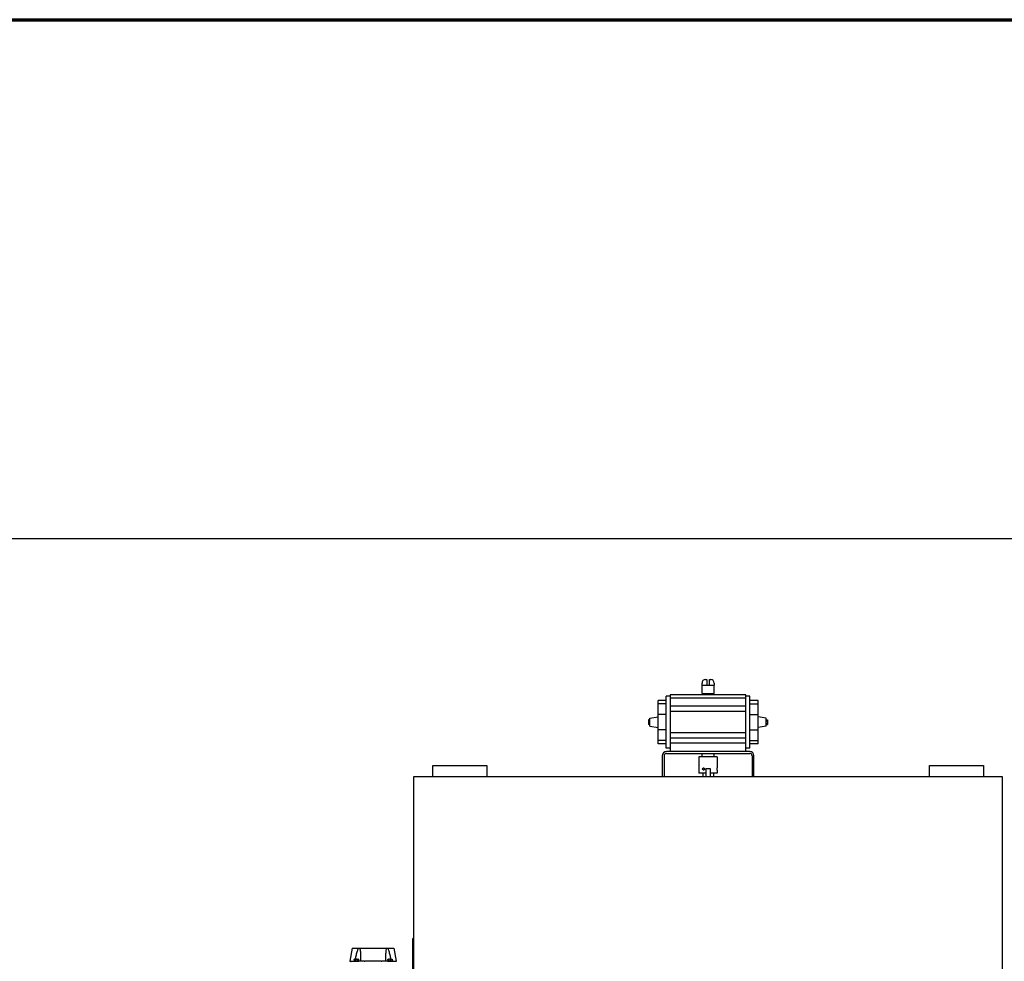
# Model space of a CAD drawing. Header units: inches. Extents: x 5 to 1128, y -85 to 748.
# Tile 336 of 656: x 354 to 445, y 661 to 748. Entities that reach past the tile are written whole.
import ezdxf

# ---------------------------------------------------------------- set-up
doc = ezdxf.new("R2010")
doc.units = ezdxf.units.IN
doc.header["$LTSCALE"] = 32
doc.header["$MEASUREMENT"] = 0
for name, color, linetype, lineweight in [('Border (ANSI)', 7, 'Continuous', 70), ('Dimension (ANSI)', 7, 'Continuous', 25), ('Visible (ANSI)', 7, 'Continuous', 30)]:
    doc.layers.add(name, color=color, linetype=linetype, lineweight=lineweight)
doc.styles.add('Note Text (ANSI)', font='tahoma.ttf')
doc.dimstyles.new('SB Fraction-16 (ANSI)', dxfattribs={"dimscale": 32, "dimtxt": 0.125, "dimasz": 0.098425, "dimexe": 0.125, "dimexo": 0.0625, "dimgap": 0.031496, "dimtad": 0, "dimtih": 1, "dimtoh": 1, "dimdec": 4, "dimrnd": 1e-08, "dimzin": 0, "dimdsep": 46, "dimlunit": 5, "dimtxsty": 'Note Text (ANSI)', "dimcen": 0.09, "dimdle": 0.393701, "dimclrd": 256, "dimclre": 256, "dimclrt": 256, "dimadec": 0, "dimazin": 3, "dimtfac": 0.96, "dimtofl": 0, "dimtmove": 0, "dimatfit": 3, "dimfxl": 1, "dimfrac": 2, "dimtolj": 1, "dimtzin": 12, "dimlwd": -1, "dimlwe": -1, "dimarcsym": 0})

# ---------------------------------------------------------------- blocks, each defined once
blk = doc.blocks.new('Borders SUPERIOR BORDER')
at = {"layer": 'Border (ANSI)'}
blk.add_line((0.75, 23.375), (35.25, 23.375), dxfattribs=at)
blk = doc.blocks.new('*D19')
at = {"layer": 'Defpoints', "color": 0, "transparency": 16777216}
for p in [(484.781, 699.94), (324.685, 555.94), (484.781, 555.94)]:
    blk.add_point(p, dxfattribs=at)
at = {"layer": 'Dimension (ANSI)', "transparency": 16777216}
for p, q in [((482.781, 699.94), (320.685, 699.94)), ((324.685, 696.79), (324.685, 635.454)), ((324.685, 559.089), (324.685, 629.425)), ((482.781, 555.94), (320.685, 555.94))]:
    blk.add_line(p, q, dxfattribs=at)
for points in [[(324.16, 696.79), (325.21, 696.79), (324.685, 699.94)], [(324.16, 559.089), (325.21, 559.089), (324.685, 555.94)]]:
    blk.add_solid(points, dxfattribs=at)
at = {"layer": 'Dimension (ANSI)', "transparency": 16777216, "insert": (320.552, 634.446), "char_height": 4, "attachment_point": 1, "style": 'Note Text (ANSI)'}
blk.add_mtext('\\A1;144', dxfattribs=at)

msp = doc.modelspace()

# ---------------------------------------------------------------- linework, layer by layer
at = {"layer": 'Visible (ANSI)'}
for p, q in [((417.21813, 686.8924), (417.34313, 686.8924)), ((417.34313, 686.8924), (417.34313, 686.3924)), ((417.59313, 686.3924), (417.59313, 686.8924)), ((417.59313, 686.8924), (417.71813, 686.8924)), ((416.90563, 686.3924), (416.90563, 686.5799)), ((416.91114, 686.3924), (416.90563, 686.3924)), ((416.90563, 685.6024), (416.90563, 686.3924)), ((416.91114, 686.3924), (418.02513, 686.3924)), ((418.03063, 686.3924), (418.02513, 686.3924)), ((418.03063, 686.5799), (418.03063, 686.3924)), ((418.03063, 685.6024), (418.03063, 686.3924)), ((412.83813, 684.66451), (412.83813, 684.9574)), ((413.58813, 684.9574), (412.83813, 684.9574)), ((413.58813, 680.56074), (413.58813, 685.35406)), ((413.96313, 685.35406), (413.58813, 685.35406)), ((413.96313, 685.4774), (413.96313, 685.19329)), ((420.97313, 685.4774), (413.96313, 685.4774)), ((413.96313, 685.19329), (413.96313, 684.89634)), ((420.97313, 685.19329), (413.96313, 685.19329)), ((413.96313, 684.89634), (413.96313, 684.43862)), ((416.90563, 685.6024), (418.03063, 685.6024)), ((416.96813, 685.4774), (416.96813, 685.6024)), ((417.96813, 685.4774), (417.96813, 685.6024)), ((420.97313, 685.19329), (420.97313, 685.4774)), ((421.34813, 685.35406), (420.97313, 685.35406)), ((420.97313, 684.89634), (420.97313, 685.19329)), ((420.97313, 684.43862), (420.97313, 684.89634)), ((421.34813, 680.56074), (421.34813, 685.35406)), ((422.09813, 684.9574), (421.34813, 684.9574)), ((422.09813, 684.66451), (422.09813, 684.9574)), ((412.83813, 683.66451), (412.83813, 684.66451)), ((413.58813, 684.66451), (412.83813, 684.66451)), ((413.96313, 684.43862), (413.96313, 683.9574)), ((420.97313, 684.43862), (413.96313, 684.43862)), ((413.96313, 683.9574), (413.96313, 681.9574)), ((420.97313, 683.9574), (413.96313, 683.9574)), ((420.97313, 683.9574), (420.97313, 684.43862)), ((420.97313, 681.9574), (420.97313, 683.9574)), ((421.34813, 684.66451), (422.09813, 684.66451)), ((422.09813, 683.66451), (422.09813, 684.66451)), ((412.08813, 683.17391), (411.96313, 683.17391)), ((411.96313, 683.17391), (411.96313, 683.06565)), ((412.08813, 683.06565), (411.96313, 683.06565)), ((411.96313, 683.06565), (411.96313, 682.84915)), ((412.08813, 683.32515), (412.83813, 683.4574)), ((412.08813, 682.58964), (412.08813, 683.32515)), ((413.58813, 683.66451), (412.83813, 683.66451)), ((412.83813, 682.25029), (412.83813, 683.66451)), ((421.34813, 683.66451), (422.09813, 683.66451)), ((422.09813, 682.25029), (422.09813, 683.66451)), ((422.84813, 683.32515), (422.09813, 683.4574)), ((422.84813, 682.58964), (422.84813, 683.32515)), ((422.84813, 683.17391), (422.97313, 683.17391)), ((422.84813, 683.06565), (422.97313, 683.06565)), ((422.97313, 683.17391), (422.97313, 683.06565)), ((422.97313, 683.06565), (422.97313, 682.84915)), ((412.08813, 682.84915), (411.96313, 682.84915)), ((411.96313, 682.84915), (411.96313, 682.74089)), ((412.08813, 682.74089), (411.96313, 682.74089)), ((412.08813, 682.58964), (412.83813, 682.4574)), ((413.58813, 682.25029), (412.83813, 682.25029)), ((412.83813, 681.25029), (412.83813, 682.25029)), ((421.34813, 682.25029), (422.09813, 682.25029)), ((422.84813, 682.58964), (422.09813, 682.4574)), ((422.09813, 681.25029), (422.09813, 682.25029)), ((422.84813, 682.84915), (422.97313, 682.84915)), ((422.84813, 682.74089), (422.97313, 682.74089)), ((422.97313, 682.84915), (422.97313, 682.74089)), ((413.58813, 681.25029), (412.83813, 681.25029)), ((412.83813, 680.9574), (412.83813, 681.25029)), ((413.96313, 681.9574), (413.96313, 681.47618)), ((420.97313, 681.9574), (413.96313, 681.9574)), ((413.96313, 681.47618), (413.96313, 681.01846)), ((420.97313, 681.47618), (413.96313, 681.47618)), ((420.97313, 681.47618), (420.97313, 681.9574)), ((420.97313, 681.01846), (420.97313, 681.47618)), ((421.34813, 681.25029), (422.09813, 681.25029)), ((422.09813, 680.9574), (422.09813, 681.25029)), ((413.58813, 680.9574), (412.83813, 680.9574)), ((413.96313, 680.56074), (413.58813, 680.56074)), ((413.96313, 681.01846), (413.96313, 681.01575)), ((413.96313, 681.01575), (413.96313, 680.2474)), ((420.97313, 681.01575), (413.96313, 681.01575)), ((420.97313, 681.01575), (420.97313, 681.01846)), ((420.97313, 680.2474), (420.97313, 681.01575)), ((421.34813, 680.56074), (420.97313, 680.56074)), ((422.09813, 680.9574), (421.34813, 680.9574)), ((413.21813, 679.84965), (413.21813, 677.93978)), ((413.39713, 679.84965), (413.39713, 677.93978)), ((421.32038, 680.2474), (413.61588, 680.2474)), ((413.61588, 680.0684), (421.32038, 680.0684)), ((418.31188, 679.7474), (416.62438, 679.7474)), ((416.62438, 679.7474), (416.62438, 678.2474)), ((416.91813, 679.7474), (416.91813, 680.0684)), ((418.01813, 679.7474), (418.01813, 680.0684)), ((418.31188, 679.7474), (418.31188, 678.7204)), ((421.53913, 679.84965), (421.53913, 677.93978)), ((421.71813, 677.93978), (421.71813, 679.84965)), ((391.96813, 677.93978), (391.96813, 678.95978)), ((391.96813, 678.95978), (396.96813, 678.95978)), ((396.96813, 678.95978), (396.96813, 677.93978)), ((417.28063, 677.93978), (417.28063, 678.65853)), ((417.28063, 678.65853), (417.65563, 678.65853)), ((417.65563, 678.65853), (417.65563, 677.93978)), ((418.31188, 678.5244), (418.31188, 678.2474)), ((437.96813, 677.93978), (437.96813, 678.95978)), ((437.96813, 678.95978), (442.96813, 678.95978)), ((442.96813, 678.95978), (442.96813, 677.93978)), ((390.21813, 677.93978), (444.71813, 677.93978)), ((390.21813, 648.56478), (390.21813, 677.93978)), ((417.28063, 678.2474), (416.62438, 678.2474)), ((416.96813, 678.2474), (416.96813, 677.93978)), ((418.31188, 678.2474), (417.65563, 678.2474)), ((417.96813, 678.2474), (417.96813, 677.93978)), ((444.71813, 677.93978), (444.71813, 648.56478)), ((390.08363, 662.77403), (390.08363, 658.35553)), ((384.50551, 662.01578), (384.29374, 660.81478)), ((384.50551, 662.01578), (385.09321, 662.01578)), ((385.09321, 662.01578), (385.20519, 662.01578)), ((385.20519, 662.01578), (387.6783, 662.01578)), ((387.6783, 662.01578), (387.79028, 662.01578)), ((387.79028, 662.01578), (388.37797, 662.01578)), ((388.37797, 662.01578), (388.58974, 660.81478)), ((384.29374, 660.81478), (384.50874, 660.81478)), ((384.50874, 660.81478), (384.65074, 660.81478)), ((385.31933, 660.81478), (384.65074, 660.81478)), ((384.66024, 660.83978), (385.11324, 660.83978)), ((384.66024, 660.83978), (384.66024, 660.81478)), ((384.68674, 660.98678), (384.68674, 660.83978)), ((384.71174, 661.01178), (384.72424, 661.01178)), ((384.74924, 661.01178), (384.72424, 661.01178)), ((384.74924, 661.01178), (384.86174, 661.01178)), ((384.78674, 660.98678), (384.78674, 660.83978)), ((384.91174, 661.01178), (384.86174, 661.01178)), ((384.91174, 661.01178), (385.02424, 661.01178)), ((384.98674, 660.83978), (384.98674, 660.98678)), ((385.04924, 661.01178), (385.02424, 661.01178)), ((385.04924, 661.01178), (385.06174, 661.01178)), ((385.08674, 660.98678), (385.08674, 660.83978)), ((385.11324, 660.83978), (385.11324, 660.81478)), ((385.46722, 660.81478), (385.31933, 660.81478)), ((385.6253, 660.81478), (385.46722, 660.81478)), ((385.6253, 660.81478), (385.67916, 660.81478)), ((387.20433, 660.81478), (385.67916, 660.81478)), ((387.20433, 660.81478), (387.25819, 660.81478)), ((387.41627, 660.81478), (387.25819, 660.81478)), ((387.56416, 660.81478), (387.41627, 660.81478)), ((388.23274, 660.81478), (387.56416, 660.81478)), ((387.77024, 660.83978), (388.22324, 660.83978)), ((387.77024, 660.83978), (387.77024, 660.81478)), ((387.79674, 660.98678), (387.79674, 660.83978)), ((387.82174, 661.01178), (387.83424, 661.01178)), ((387.85924, 661.01178), (387.83424, 661.01178)), ((387.85924, 661.01178), (387.97174, 661.01178)), ((387.89674, 660.98678), (387.89674, 660.83978)), ((388.02174, 661.01178), (387.97174, 661.01178)), ((388.02174, 661.01178), (388.13424, 661.01178)), ((388.09674, 660.83978), (388.09674, 660.98678)), ((388.15924, 661.01178), (388.13424, 661.01178)), ((388.15924, 661.01178), (388.17174, 661.01178)), ((388.19674, 660.98678), (388.19674, 660.83978)), ((388.22324, 660.83978), (388.22324, 660.81478)), ((388.23274, 660.81478), (388.37474, 660.81478)), ((388.37474, 660.81478), (388.58974, 660.81478))]:
    msp.add_line(p, q, dxfattribs=at)
for centre, radius, start, end in [((417.21813, 686.5799), 0.3125, 90, 180), ((417.71813, 686.5799), 0.3125, 0, 90), ((413.61588, 679.84965), 0.39775, 90, 180), ((413.61588, 679.84965), 0.21875, 90, 180), ((421.32038, 679.84965), 0.39775, 0, 90), ((421.32038, 679.84965), 0.21875, 0, 90), ((390.37438, 662.77403), 0.29075, 122.5070424, 180), ((384.34874, 660.75978), 0.055, 90, 180), ((384.50874, 660.75978), 0.055, 90, 180), ((384.71174, 660.98678), 0.025, 90, 180), ((385.06174, 660.98678), 0.025, 0, 90), ((387.82174, 660.98678), 0.025, 90, 180), ((388.17174, 660.98678), 0.025, 0, 90), ((388.37474, 660.75978), 0.055, 0, 90), ((388.53474, 660.75978), 0.055, 0, 90)]:
    msp.add_arc(centre, radius, start, end, dxfattribs=at)
for points, knots in [([(417.04626, 678.5244), (417.03559, 678.5244), (417.02437, 678.52686), (417.004, 678.53687), (416.99484, 678.54441), (416.9805, 678.5618), (416.97435, 678.57281), (416.96623, 678.59695), (416.96424, 678.61008), (416.96424, 678.6224), (416.96424, 678.63472), (416.96623, 678.64785), (416.97435, 678.67199), (416.9805, 678.683), (416.99484, 678.70039), (417.004, 678.70793), (417.02437, 678.71794), (417.03559, 678.7204), (417.04626, 678.7204)], [1.126270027, 1.126270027, 1.126270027, 1.126270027, 1.220125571, 1.220125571, 1.313981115, 1.313981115, 1.407837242, 1.407837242, 1.501693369, 1.501693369, 1.501693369, 1.595549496, 1.595549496, 1.689405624, 1.689405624, 1.783261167, 1.783261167, 1.877116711, 1.877116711, 1.877116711, 1.877116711]), ([(417.04626, 678.7204), (417.05692, 678.7204), (417.06844, 678.71794), (417.08989, 678.70793), (417.09981, 678.70039), (417.11558, 678.683), (417.1225, 678.67199), (417.1317, 678.64785), (417.13398, 678.63472), (417.13398, 678.61008), (417.1317, 678.59695), (417.1225, 678.57281), (417.11558, 678.5618), (417.09981, 678.54441), (417.08989, 678.53687), (417.06844, 678.52686), (417.05692, 678.5244), (417.04626, 678.5244)], [0.375423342, 0.375423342, 0.375423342, 0.375423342, 0.469278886, 0.469278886, 0.56313443, 0.56313443, 0.656990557, 0.656990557, 0.750846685, 0.750846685, 0.844702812, 0.844702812, 0.938558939, 0.938558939, 1.032414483, 1.032414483, 1.126270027, 1.126270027, 1.126270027, 1.126270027]), ([(418.31188, 678.5244), (418.31188, 678.5244), (418.31159, 678.52686), (418.31051, 678.53687), (418.30975, 678.54441), (418.30832, 678.5618), (418.30755, 678.57281), (418.30647, 678.59695), (418.30617, 678.61008), (418.30617, 678.6224), (418.30617, 678.63472), (418.30647, 678.64785), (418.30755, 678.67199), (418.30832, 678.683), (418.30975, 678.70039), (418.31051, 678.70793), (418.31159, 678.71794), (418.31188, 678.7204), (418.31188, 678.7204)], [1.126270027, 1.126270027, 1.126270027, 1.126270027, 1.220125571, 1.220125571, 1.313981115, 1.313981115, 1.407837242, 1.407837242, 1.501693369, 1.501693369, 1.501693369, 1.595549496, 1.595549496, 1.689405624, 1.689405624, 1.783261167, 1.783261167, 1.877116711, 1.877116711, 1.877116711, 1.877116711]), ([(384.80756, 661.01178), (384.8152, 661.0508), (384.82302, 661.08984), (384.85717, 661.25634), (384.8852, 661.38313), (384.93132, 661.56752), (384.94738, 661.628), (384.98166, 661.74612), (384.99979, 661.8038), (385.03109, 661.88893), (385.04378, 661.92105), (385.0688, 661.97452), (385.08027, 661.99665), (385.09321, 662.01578)], [1.5390828, 1.5390828, 1.5390828, 1.5390828, 1.81681278, 1.81681278, 2.72521917, 2.72521917, 3.17942237, 3.17942237, 3.63362556, 3.63362556, 3.87574033, 3.87574033, 4.05681959, 4.05681959, 4.05681959, 4.05681959]), ([(385.20519, 662.01578), (385.21437, 661.99665), (385.22149, 661.97452), (385.23598, 661.92105), (385.24231, 661.88893), (385.25668, 661.8038), (385.26327, 661.74612), (385.27371, 661.628), (385.27746, 661.56752), (385.28577, 661.38313), (385.28739, 661.25634), (385.28584, 661.02398), (385.28344, 660.91872), (385.27973, 660.81478)], [4.51617797, 4.51617797, 4.51617797, 4.51617797, 4.69725723, 4.69725723, 4.939372, 4.939372, 5.3935752, 5.3935752, 5.84777839, 5.84777839, 6.75618478, 6.75618478, 7.50306352, 7.50306352, 7.50306352, 7.50306352]), ([(387.6783, 662.01578), (387.66912, 661.99665), (387.66199, 661.97452), (387.64751, 661.92105), (387.64118, 661.88893), (387.6268, 661.8038), (387.62022, 661.74612), (387.60978, 661.628), (387.60602, 661.56752), (387.59771, 661.38313), (387.5961, 661.25634), (387.59765, 661.02398), (387.60005, 660.91872), (387.60375, 660.81478)], [-4.05681959, -4.05681959, -4.05681959, -4.05681959, -3.87574033, -3.87574033, -3.63362556, -3.63362556, -3.17942237, -3.17942237, -2.72521917, -2.72521917, -1.81681278, -1.81681278, -1.06993405, -1.06993405, -1.06993405, -1.06993405]), ([(387.79028, 662.01578), (387.80321, 661.99665), (387.81468, 661.97452), (387.8397, 661.92105), (387.8524, 661.88893), (387.88369, 661.8038), (387.90183, 661.74612), (387.9361, 661.628), (387.95216, 661.56752), (387.99829, 661.38313), (388.02631, 661.25634), (388.06047, 661.08984), (388.06829, 661.0508), (388.07593, 661.01178)], [4.51617797, 4.51617797, 4.51617797, 4.51617797, 4.69725723, 4.69725723, 4.939372, 4.939372, 5.3935752, 5.3935752, 5.84777839, 5.84777839, 6.75618478, 6.75618478, 7.03391476, 7.03391476, 7.03391476, 7.03391476]), ([(384.68674, 660.98678), (384.68674, 660.98812), (384.68688, 660.98971), (384.68735, 660.99245), (384.6878, 660.99408), (384.68975, 660.99931), (384.69227, 661.00247), (384.70327, 661.01211), (384.71471, 661.01178), (384.72424, 661.01178)], [-0.26467458, -0.26467458, -0.26467458, -0.26467458, -0.254451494, -0.254451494, -0.242584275, -0.242584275, -0.20481753, -0.20481753, -0.059531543, -0.059531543, -0.059531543, -0.059531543]), ([(384.74924, 661.01178), (384.75729, 661.01178), (384.76694, 661.01168), (384.77725, 661.00602), (384.78021, 661.0037), (384.78368, 660.99886), (384.78504, 660.99624), (384.78637, 660.99156), (384.78674, 660.989), (384.78674, 660.98678)], [-0.994321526, -0.994321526, -0.994321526, -0.994321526, -0.871719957, -0.871719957, -0.831361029, -0.831361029, -0.807328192, -0.807328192, -0.790389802, -0.790389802, -0.790389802, -0.790389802]), ([(384.78674, 660.98678), (384.78674, 660.989), (384.7875, 660.99156), (384.79015, 660.99624), (384.79287, 660.99886), (384.7998, 661.0037), (384.80572, 661.00602), (384.82635, 661.01168), (384.84565, 661.01178), (384.86174, 661.01178)], [-0.263463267, -0.263463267, -0.263463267, -0.263463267, -0.246524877, -0.246524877, -0.222492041, -0.222492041, -0.182133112, -0.182133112, -0.059531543, -0.059531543, -0.059531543, -0.059531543]), ([(384.91174, 661.01178), (384.92783, 661.01178), (384.94714, 661.01168), (384.96776, 661.00602), (384.97368, 661.0037), (384.98061, 660.99886), (384.98334, 660.99624), (384.98599, 660.99156), (384.98674, 660.989), (384.98674, 660.98678)], [-0.994321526, -0.994321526, -0.994321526, -0.994321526, -0.871719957, -0.871719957, -0.831361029, -0.831361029, -0.807328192, -0.807328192, -0.790389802, -0.790389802, -0.790389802, -0.790389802]), ([(384.98674, 660.98678), (384.98674, 660.98812), (384.98688, 660.98971), (384.98735, 660.99245), (384.9878, 660.99408), (384.98975, 660.99931), (384.99227, 661.00247), (385.00327, 661.01211), (385.01471, 661.01178), (385.02424, 661.01178)], [-0.26467458, -0.26467458, -0.26467458, -0.26467458, -0.254451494, -0.254451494, -0.242584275, -0.242584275, -0.20481753, -0.20481753, -0.059531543, -0.059531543, -0.059531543, -0.059531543]), ([(385.04924, 661.01178), (385.05878, 661.01178), (385.07022, 661.01211), (385.08122, 661.00247), (385.08374, 660.99931), (385.08568, 660.99408), (385.08614, 660.99245), (385.08661, 660.98971), (385.08674, 660.98812), (385.08674, 660.98678)], [-0.999166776, -0.999166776, -0.999166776, -0.999166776, -0.85388079, -0.85388079, -0.816114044, -0.816114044, -0.804246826, -0.804246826, -0.79402374, -0.79402374, -0.79402374, -0.79402374]), ([(387.79674, 660.98678), (387.79674, 660.98812), (387.79688, 660.98971), (387.79735, 660.99245), (387.7978, 660.99408), (387.79975, 660.99931), (387.80227, 661.00247), (387.81327, 661.01211), (387.82471, 661.01178), (387.83424, 661.01178)], [-0.26467458, -0.26467458, -0.26467458, -0.26467458, -0.254451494, -0.254451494, -0.242584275, -0.242584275, -0.20481753, -0.20481753, -0.059531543, -0.059531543, -0.059531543, -0.059531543]), ([(387.85924, 661.01178), (387.86878, 661.01178), (387.88022, 661.01211), (387.89122, 661.00247), (387.89374, 660.99931), (387.89568, 660.99408), (387.89614, 660.99245), (387.89661, 660.98971), (387.89674, 660.98812), (387.89674, 660.98678)], [-0.999166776, -0.999166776, -0.999166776, -0.999166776, -0.85388079, -0.85388079, -0.816114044, -0.816114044, -0.804246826, -0.804246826, -0.79402374, -0.79402374, -0.79402374, -0.79402374]), ([(387.89674, 660.98678), (387.89674, 660.989), (387.8975, 660.99156), (387.90015, 660.99624), (387.90287, 660.99886), (387.9098, 661.0037), (387.91572, 661.00602), (387.93635, 661.01168), (387.95565, 661.01178), (387.97174, 661.01178)], [-0.263463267, -0.263463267, -0.263463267, -0.263463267, -0.246524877, -0.246524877, -0.222492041, -0.222492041, -0.182133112, -0.182133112, -0.059531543, -0.059531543, -0.059531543, -0.059531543]), ([(388.02174, 661.01178), (388.03783, 661.01178), (388.05714, 661.01168), (388.07776, 661.00602), (388.08368, 661.0037), (388.09061, 660.99886), (388.09334, 660.99624), (388.09599, 660.99156), (388.09674, 660.989), (388.09674, 660.98678)], [-0.994321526, -0.994321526, -0.994321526, -0.994321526, -0.871719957, -0.871719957, -0.831361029, -0.831361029, -0.807328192, -0.807328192, -0.790389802, -0.790389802, -0.790389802, -0.790389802]), ([(388.09674, 660.98678), (388.09674, 660.989), (388.09712, 660.99156), (388.09845, 660.99624), (388.09981, 660.99886), (388.10327, 661.0037), (388.10623, 661.00602), (388.11655, 661.01168), (388.1262, 661.01178), (388.13424, 661.01178)], [-0.263463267, -0.263463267, -0.263463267, -0.263463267, -0.246524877, -0.246524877, -0.222492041, -0.222492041, -0.182133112, -0.182133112, -0.059531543, -0.059531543, -0.059531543, -0.059531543]), ([(388.15924, 661.01178), (388.16729, 661.01178), (388.17694, 661.01168), (388.18725, 661.00602), (388.19021, 661.0037), (388.19368, 660.99886), (388.19504, 660.99624), (388.19637, 660.99156), (388.19674, 660.989), (388.19674, 660.98678)], [-0.994321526, -0.994321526, -0.994321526, -0.994321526, -0.871719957, -0.871719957, -0.831361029, -0.831361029, -0.807328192, -0.807328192, -0.790389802, -0.790389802, -0.790389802, -0.790389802])]:
    msp.add_open_spline(points, degree=3, knots=knots, dxfattribs=at)

# ---------------------------------------------------------------- block references
at = {"xscale": 32, "yscale": 32, "zscale": 32}
msp.add_blockref('Borders SUPERIOR BORDER', (0, 0), dxfattribs=at)

# ---------------------------------------------------------------- dimensions: what is measured, and where the dimension line sits
at = {"layer": 'Dimension (ANSI)'}
dim = msp.add_linear_dim(base=(324.68489, 555.93978), p1=(484.78063, 699.93978), p2=(484.78063, 555.93978), angle=90, dimstyle='SB Fraction-16 (ANSI)', override={"dimgap": 0.031496, "dimdec": 4, "dimtol": 0, "dimlim": 0, "dimtp": 0, "dimtm": 0, "dimtdec": 2, "dimatfit": 1}, dxfattribs=at)
dim.commit()
dim.dimension.update_dxf_attribs({"geometry": '*D19', "text_midpoint": (324.68489, 632.43978), "dimtype": 160})

doc.saveas('drawing.dxf')
